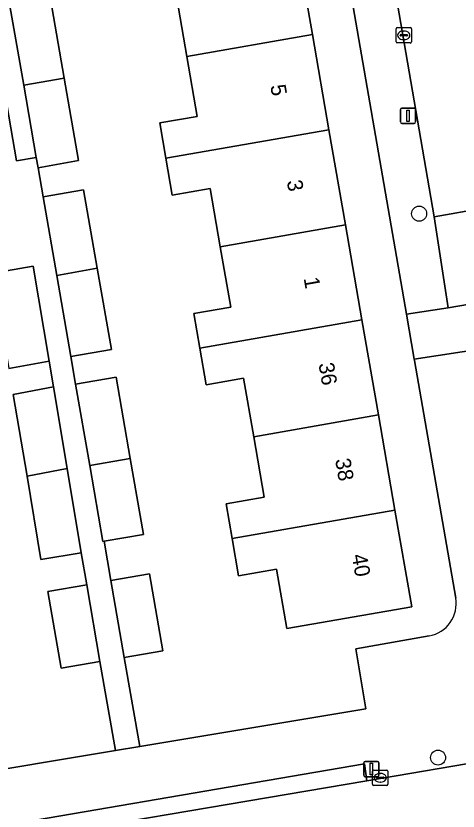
# Model space of a CAD drawing. Extents: x 162879 to 165540, y 384011 to 385181.
# Drawn here: x 164004.3 to 164033.1, y 384605.2 to 384657 of the extents above; entities that cross this region are included whole.
import ezdxf

# ---------------------------------------------------------------- set-up
doc = ezdxf.new("R2010")
doc.units = 0
for name, color, linetype in [('IMGEO_Boom', 7, 'Continuous'), ('IMGEO_Erf', 7, 'Continuous'), ('IMGEO_Kolk', 7, 'Continuous'), ('IMGEO_Lichtmast', 7, 'Continuous'), ('IMGEO_Pand', 7, 'Continuous'), ('IMGEO_Pand_nummerreeks', 7, 'Continuous'), ('IMGEO_Parkeervlak_open', 7, 'Continuous'), ('IMGEO_Rijbaan_lokaal_open', 7, 'Continuous'), ('IMGEO_Voetpad_open', 7, 'Continuous')]:
    doc.layers.add(name, color=color, linetype=linetype)

msp = doc.modelspace()

# ---------------------------------------------------------------- linework, layer by layer
at = {"layer": 'IMGEO_Boom'}
for centre in [(164030.612, 384644.134), (164031.844, 384608.684)]:
    msp.add_circle(centre, 0.489, dxfattribs=at)
at = {"layer": 'IMGEO_Erf'}
for points in [[(164032.993, 384619.085), (164030.307, 384634.574), (164030.295, 384634.645), (164029.785, 384637.586), (164024.378, 384668.769), (164021.492, 384668.31), (164022.586, 384661.998), (164023.661, 384655.802), (164024.735, 384649.605), (164025.809, 384643.409), (164026.884, 384637.213), (164027.958, 384631.018), (164029.032, 384624.82), (164030.127, 384618.507), (164021.982, 384617.095), (164021.312, 384620.957), (164018.841, 384620.528), (164018.419, 384622.96), (164018.027, 384625.222), (164020.52, 384625.655), (164019.837, 384629.595), (164019.175, 384633.411)], [(164019.175, 384633.411), (164016.727, 384632.987), (164016.315, 384635.361), (164015.922, 384637.628), (164018.336, 384638.047), (164017.654, 384641.981), (164016.998, 384645.766), (164014.52, 384645.336), (164014.103, 384647.742), (164013.702, 384650.052), (164016.153, 384650.477), (164015.478, 384654.369), (164014.818, 384658.18), (164012.326, 384657.748), (164011.913, 384660.128), (164011.492, 384662.557), (164013.928, 384662.979), (164013.239, 384666.949), (164005.302, 384665.571), (164006.242, 384660.152), (164003.598, 384659.689)], [(164003.947, 384657.672), (164006.591, 384658.135), (164007.487, 384652.97), (164008.42, 384647.59), (164005.776, 384647.127), (164006.105, 384645.229), (164008.749, 384645.692), (164009.636, 384640.577), (164010.554, 384635.287), (164007.909, 384634.824), (164008.223, 384633.019), (164010.867, 384633.482), (164011.785, 384628.184), (164012.645, 384623.227), (164010.077, 384622.78), (164010.522, 384620.224), (164013.048, 384620.662), (164013.918, 384615.646), (164011.392, 384615.208), (164012.399, 384609.402), (164027.129, 384611.857), (164026.486, 384615.782), (164031.262, 384616.615)], [(164000, 384607.336), (164010.82, 384609.139), (164009.813, 384614.953), (164007.277, 384614.513), (164006.411, 384619.505), (164008.948, 384619.945), (164008.595, 384622.037), (164005.968, 384621.596), (164005.057, 384627.031), (164004.165, 384632.355), (164006.783, 384632.844), (164006.501, 384634.522), (164003.883, 384634.033)]]:
    msp.add_lwpolyline(points, dxfattribs=at)
msp.add_lwpolyline([(164003.947, 384657.672), (164003.926, 384657.795), (164002.642, 384657.572), (164004.377, 384647.57), (164005.66, 384647.793), (164004.843, 384652.507)], close=True, dxfattribs=at)
msp.add_arc((164030.895, 384618.713), 2.13, 279.9081, 10.0456, dxfattribs=at)
at = {"layer": 'IMGEO_Kolk'}
for p, q in [((164029.182, 384656.257), (164030.034, 384656.257)), ((164029.107, 384655.331), (164029.107, 384656.183)), ((164029.366, 384655.751), (164029.366, 384655.763)), ((164029.804, 384655.714), (164029.406, 384655.714)), ((164029.409, 384655.8), (164029.807, 384655.8)), ((164029.595, 384656.037), (164029.62, 384656.037)), ((164029.85, 384655.763), (164029.85, 384655.751)), ((164030.108, 384656.183), (164030.108, 384655.331)), ((164030.034, 384655.257), (164029.182, 384655.257)), ((164029.618, 384655.477), (164029.593, 384655.477)), ((164027.578, 384606.946), (164027.578, 384607.798)), ((164027.653, 384607.872), (164028.505, 384607.872)), ((164028.066, 384607.652), (164028.091, 384607.652)), ((164028.579, 384607.798), (164028.579, 384606.946)), ((164027.837, 384607.366), (164027.837, 384607.378)), ((164028.275, 384607.329), (164027.877, 384607.329)), ((164027.88, 384607.415), (164028.278, 384607.415)), ((164028.089, 384607.092), (164028.064, 384607.092)), ((164028.321, 384607.378), (164028.321, 384607.366)), ((164028.505, 384606.872), (164027.653, 384606.872))]:
    msp.add_line(p, q, dxfattribs=at)
for points in [[(164029.182, 384656.257), (164030.034, 384656.257)], [(164029.107, 384655.331), (164029.107, 384656.183)], [(164030.108, 384656.183), (164030.108, 384655.331)], [(164030.034, 384655.257), (164029.182, 384655.257)], [(164027.578, 384606.946), (164027.578, 384607.798)], [(164027.653, 384607.872), (164028.505, 384607.872)], [(164028.579, 384607.798), (164028.579, 384606.946)], [(164028.505, 384606.872), (164027.653, 384606.872)]]:
    msp.add_lwpolyline(points, dxfattribs=at)
for centre, radius, start, end in [((164029.184, 384656.181), 0.0765, 91.552, 178.448), ((164029.184, 384656.181), 0.0765, 91.552, 178.448), ((164030.032, 384656.181), 0.0765, 1.552, 88.448), ((164030.032, 384656.181), 0.0765, 1.552, 88.448), ((164029.406, 384655.76), 0.0403, 85.8775, 175.7526), ((164029.403, 384655.75), 0.0366, 178.938, 274.7102), ((164029.807, 384655.757), 0.043, 264.8664, 352.4533), ((164029.811, 384655.762), 0.0386, 1.7309, 96.639), ((164029.184, 384655.333), 0.0765, 181.552, 268.448), ((164029.184, 384655.333), 0.0765, 181.552, 268.448), ((164030.032, 384655.333), 0.0765, 271.552, 358.448), ((164030.032, 384655.333), 0.0765, 271.552, 358.448), ((164027.655, 384607.796), 0.0765, 91.552, 178.448), ((164027.655, 384607.796), 0.0765, 91.552, 178.448), ((164028.503, 384607.796), 0.0765, 1.552, 88.448), ((164028.503, 384607.796), 0.0765, 1.552, 88.448), ((164027.877, 384607.375), 0.0403, 85.8775, 175.7526), ((164027.874, 384607.365), 0.0366, 178.938, 274.7102), ((164028.278, 384607.372), 0.043, 264.8664, 352.4533), ((164028.282, 384607.377), 0.0386, 1.7309, 96.639), ((164027.655, 384606.948), 0.0765, 181.552, 268.448), ((164027.655, 384606.948), 0.0765, 181.552, 268.448), ((164028.503, 384606.948), 0.0765, 271.552, 358.448), ((164028.503, 384606.948), 0.0765, 271.552, 358.448)]:
    msp.add_arc(centre, radius, start, end, dxfattribs=at)
for centre, major_axis, ratio, start_param, end_param in [((164029.594, 384655.757), (-0.387, 0.002), 0.722429, 4.712389, 7.853982), ((164029.619, 384655.757), (-0.39, 0.002), 0.717154, 1.570796, 4.712389), ((164028.065, 384607.372), (-0.387, 0.002), 0.722429, 4.712389, 7.853982), ((164028.09, 384607.372), (-0.39, 0.002), 0.717154, 1.570796, 4.712389)]:
    msp.add_ellipse(centre, major_axis=major_axis, ratio=ratio, start_param=start_param, end_param=end_param, dxfattribs=at)
at = {"layer": 'IMGEO_Lichtmast'}
for p, q in [((164029.387, 384650.113), (164029.387, 384650.913)), ((164029.387, 384650.913), (164029.387, 384650.113)), ((164029.487, 384651.013), (164030.277, 384651.013)), ((164030.277, 384651.013), (164029.487, 384651.013)), ((164030.377, 384650.913), (164030.377, 384650.113)), ((164030.377, 384650.113), (164030.377, 384650.913)), ((164030.277, 384650.013), (164029.487, 384650.013)), ((164029.487, 384650.013), (164030.277, 384650.013)), ((164027.002, 384607.538), (164027.002, 384608.338)), ((164027.002, 384608.338), (164027.002, 384607.538)), ((164027.102, 384608.438), (164027.892, 384608.438)), ((164027.892, 384608.438), (164027.102, 384608.438)), ((164027.992, 384608.338), (164027.992, 384607.538)), ((164027.992, 384607.538), (164027.992, 384608.338)), ((164027.892, 384607.438), (164027.102, 384607.438)), ((164027.102, 384607.438), (164027.892, 384607.438))]:
    msp.add_line(p, q, dxfattribs=at)
for points in [[(164029.807, 384650.888), (164029.957, 384650.888), (164029.957, 384650.138), (164029.807, 384650.138), (164029.807, 384650.888)], [(164027.422, 384608.313), (164027.572, 384608.313), (164027.572, 384607.563), (164027.422, 384607.563), (164027.422, 384608.313)]]:
    msp.add_lwpolyline(points, dxfattribs=at)
for centre, start, end in [((164029.487, 384650.913), 90, 180), ((164029.487, 384650.913), 90, 180), ((164030.277, 384650.913), 0, 90), ((164030.277, 384650.913), 360, 90), ((164029.487, 384650.113), 180, 270), ((164029.487, 384650.113), 180, 270), ((164030.277, 384650.113), 270, 0), ((164030.277, 384650.113), 270, 0), ((164027.102, 384608.338), 90, 180), ((164027.102, 384608.338), 90, 180), ((164027.892, 384608.338), 0, 90), ((164027.892, 384608.338), 360, 90), ((164027.102, 384607.538), 180, 270), ((164027.102, 384607.538), 180, 270), ((164027.892, 384607.538), 270, 0), ((164027.892, 384607.538), 270, 0)]:
    msp.add_arc(centre, 0.1, start, end, dxfattribs=at)
at = {"layer": 'IMGEO_Pand'}
for points in [[(164022.586, 384661.998), (164011.913, 384660.128), (164012.326, 384657.748), (164014.818, 384658.18), (164015.478, 384654.369), (164023.661, 384655.802)], [(164003.947, 384657.672), (164004.843, 384652.507), (164007.487, 384652.97), (164006.591, 384658.135)], [(164023.661, 384655.802), (164015.478, 384654.369), (164016.153, 384650.477), (164013.702, 384650.052), (164014.103, 384647.742), (164024.735, 384649.605)], [(164007.487, 384652.97), (164004.843, 384652.507), (164005.66, 384647.793), (164005.776, 384647.127), (164008.42, 384647.59)], [(164014.103, 384647.742), (164014.52, 384645.336), (164016.998, 384645.766), (164017.654, 384641.981), (164025.809, 384643.409), (164024.735, 384649.605)], [(164006.105, 384645.229), (164006.992, 384640.114), (164009.636, 384640.577), (164008.749, 384645.692)], [(164017.654, 384641.981), (164018.336, 384638.047), (164015.922, 384637.628), (164016.315, 384635.361), (164026.884, 384637.213), (164025.809, 384643.409)], [(164005.465, 384640.702), (164002.839, 384640.262), (164002.955, 384639.571), (164003.883, 384634.033), (164006.501, 384634.522)], [(164009.636, 384640.577), (164006.992, 384640.114), (164007.909, 384634.824), (164010.554, 384635.287)], [(164027.958, 384631.018), (164026.884, 384637.213), (164016.315, 384635.361), (164016.727, 384632.987), (164019.175, 384633.411), (164019.837, 384629.595)], [(164008.223, 384633.019), (164009.141, 384627.721), (164011.785, 384628.184), (164010.867, 384633.482)], [(164006.783, 384632.844), (164004.165, 384632.355), (164005.057, 384627.031), (164007.675, 384627.52)], [(164018.419, 384622.96), (164029.032, 384624.82), (164027.958, 384631.018), (164019.837, 384629.595), (164020.52, 384625.655), (164018.027, 384625.222)], [(164011.785, 384628.184), (164009.141, 384627.721), (164010.001, 384622.767), (164010.077, 384622.78), (164012.645, 384623.227)], [(164007.675, 384627.52), (164005.057, 384627.031), (164005.968, 384621.596), (164008.595, 384622.037)], [(164018.419, 384622.96), (164018.841, 384620.528), (164021.312, 384620.957), (164021.982, 384617.095), (164030.127, 384618.507), (164029.032, 384624.82)], [(164011.392, 384615.208), (164013.918, 384615.646), (164013.048, 384620.662), (164010.522, 384620.224)], [(164007.277, 384614.513), (164009.813, 384614.953), (164008.948, 384619.945), (164006.411, 384619.505)]]:
    msp.add_lwpolyline(points, close=True, dxfattribs=at)
at = {"layer": 'IMGEO_Parkeervlak_open'}
msp.add_lwpolyline([(164047.554, 384646.754), (164031.598, 384643.93), (164032.504, 384638.003), (164047.027, 384640.491), (164046.299, 384644.432)], dxfattribs=at)
at = {"layer": 'IMGEO_Rijbaan_lokaal_open'}
for points in [[(164034.61, 384656.109), (164034.327, 384657.766), (164030.559, 384679.472), (164025.626, 384678.602), (164031.598, 384643.93), (164047.554, 384646.754), (164053.626, 384647.829), (164084.431, 384653.281), (164094.709, 384655.1)], [(164057.718, 384578.375), (164057.53, 384579.354), (164057.213, 384581.187), (164051.994, 384611.372), (164035.604, 384608.597), (164027.212, 384607.172), (164000, 384602.559), (163991.059, 384601.055)]]:
    msp.add_lwpolyline(points, dxfattribs=at)
at = {"layer": 'IMGEO_Voetpad_open'}
for points in [[(164019.6, 384696.33), (164024.104, 384670.349), (164024.378, 384668.769), (164029.785, 384637.586), (164032.504, 384638.003), (164031.598, 384643.93), (164025.626, 384678.602)], [(164031.262, 384616.615), (164026.486, 384615.782), (164027.129, 384611.857), (164012.399, 384609.402), (164010.82, 384609.139), (164000, 384607.336), (163997.907, 384606.987), (163997.175, 384610.88), (163988.786, 384609.306), (163983.81, 384635.999), (163983.521, 384637.552), (163974.017, 384688.533)], [(164002.839, 384640.262), (164005.465, 384640.702), (164006.501, 384634.522), (164006.783, 384632.844), (164007.675, 384627.52), (164008.595, 384622.037), (164008.948, 384619.945), (164009.813, 384614.953), (164010.82, 384609.139), (164012.399, 384609.402), (164011.392, 384615.208), (164010.522, 384620.224), (164010.077, 384622.78), (164010.001, 384622.767), (164009.141, 384627.721), (164008.223, 384633.019), (164007.909, 384634.824), (164006.992, 384640.114), (164006.105, 384645.229), (164005.776, 384647.127), (164005.66, 384647.793), (164004.377, 384647.57), (164002.642, 384657.572)], [(164046.299, 384644.432), (164047.027, 384640.491), (164032.504, 384638.003), (164029.785, 384637.586), (164030.295, 384634.645), (164034.969, 384635.379), (164045.028, 384637.12), (164045.9, 384637.271), (164050.656, 384638.318), (164050.366, 384640.033), (164056.836, 384641.156), (164056.112, 384645.189), (164072.155, 384648.073), (164073.422, 384648.301), (164087.337, 384650.803), (164088.11, 384646.79), (164095.916, 384648.213), (164094.709, 384655.1)], [(164034.969, 384635.379), (164030.295, 384634.645), (164030.307, 384634.574), (164032.993, 384619.085)], [(163991.059, 384601.055), (164000, 384602.559), (163999.784, 384603.61), (164000, 384603.647), (164027.057, 384608.274), (164027.212, 384607.172), (164035.604, 384608.597)]]:
    msp.add_lwpolyline(points, dxfattribs=at)
msp.add_lwpolyline([(164000, 384602.559), (164027.212, 384607.172), (164027.057, 384608.274), (164000, 384603.647), (163999.784, 384603.61)], close=True, dxfattribs=at)
msp.add_arc((164030.895, 384618.713), 2.13, 279.9081, 10.0456, dxfattribs=at)

# ---------------------------------------------------------------- texts
at = {"layer": 'IMGEO_Pand_nummerreeks'}
for s, rotation, p in [('5', 279.8315, (164020.907, 384652.473)), ('3', 279.8315, (164021.985, 384646.254)), ('1', 279.8315, (164023.083, 384639.922)), ('36', 279.8443, (164024.049, 384634.349)), ('38', 279.8443, (164025.132, 384628.11)), ('40', 279.8443, (164026.214, 384621.875))]:
    msp.add_text(s, height=1, rotation=rotation, dxfattribs=at).set_placement(p)

doc.saveas('drawing.dxf')
